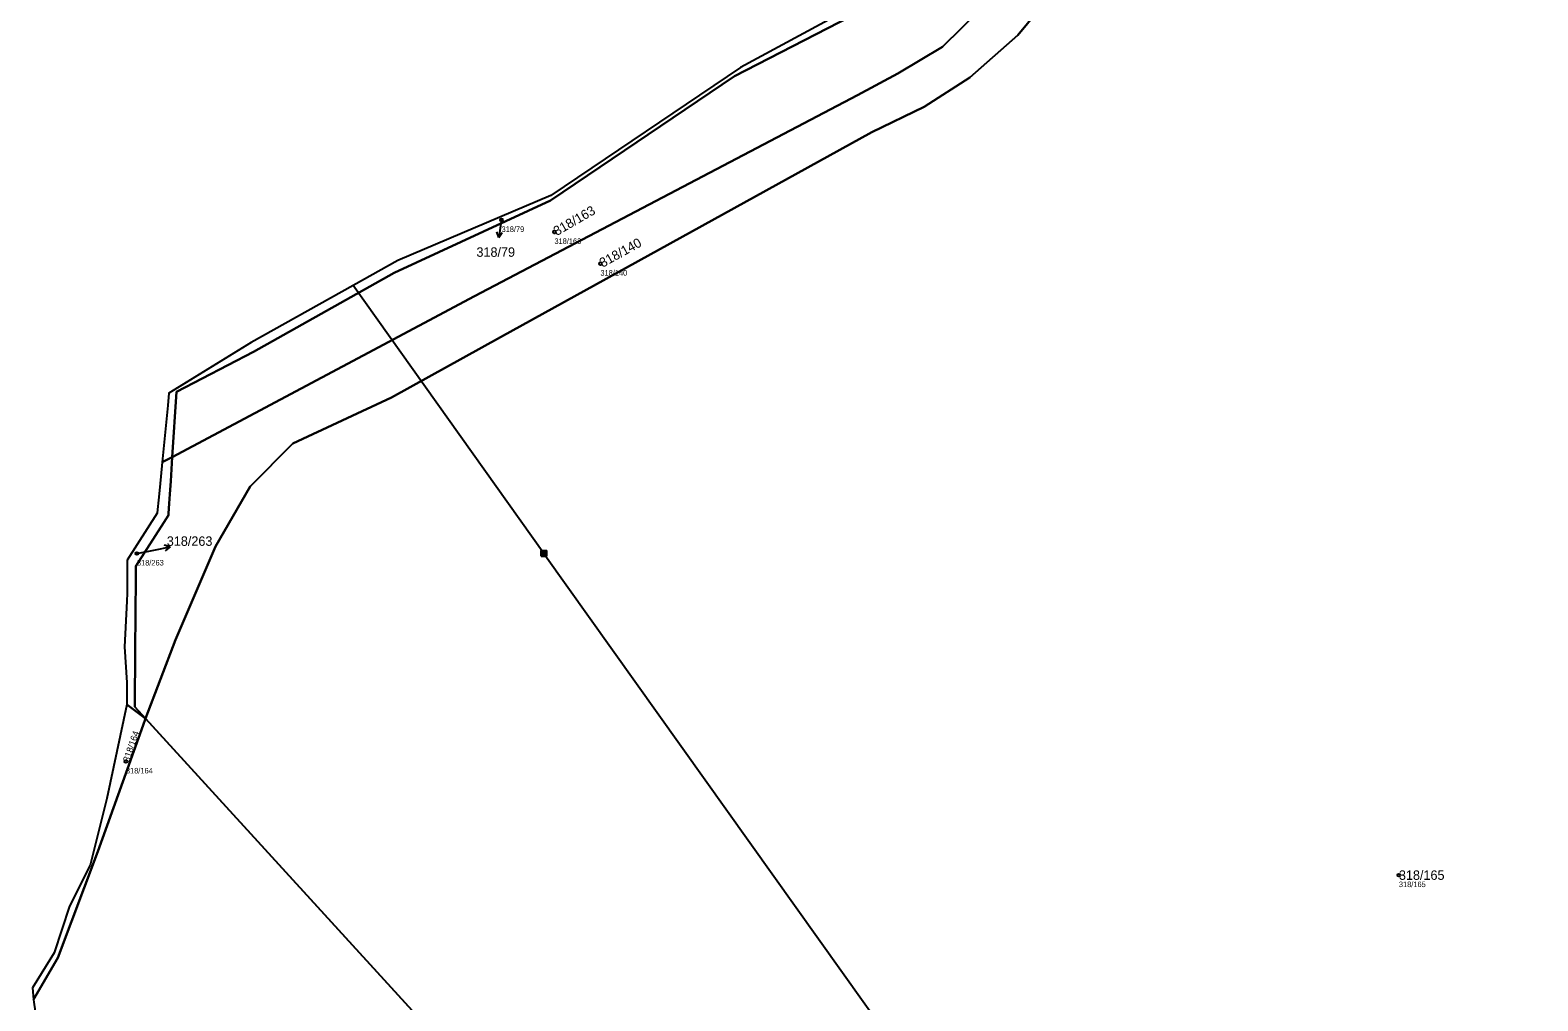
# Model space of a CAD drawing. Extents: x -734504 to -730695, y -1027923 to -1024502.
# Drawn here: x -733708.7 to -733437.1, y -1026449.2 to -1026274.3 of the extents above; entities that cross this region are included whole.
import ezdxf

# ---------------------------------------------------------------- set-up
doc = ezdxf.new("R2010")
doc.units = 0
for name, color, linetype in [('Definiční body', 7, 'Continuous'), ('Hranice parcel', 7, 'Continuous'), ('Parcelní čísla', 7, 'Continuous'), ('Polygon ku', 7, 'Continuous'), ('Polygon parcely', 7, 'Continuous'), ('Pop  PČ popisy', 7, 'Continuous'), ('Poz předměty', 7, 'Continuous')]:
    doc.layers.add(name, color=color, linetype=linetype)

msp = doc.modelspace()

# ---------------------------------------------------------------- linework, layer by layer
at = {"layer": 'Definiční body'}
for centre in [(-733623.8, -1026308.53), (-733614.27, -1026310.69), (-733605.99, -1026316.4), (-733689.47, -1026368.59), (-733691.45, -1026406.04), (-733462.17, -1026426.51)]:
    msp.add_circle(centre, 0.25, dxfattribs=at)
at = {"layer": 'Hranice parcel'}
for p, q in [((-733683.7, -1026339.7), (-733683.92, -1026341.94)), ((-733683.92, -1026341.94), (-733684.91, -1026352.15)), ((-733684.91, -1026352.15), (-733683.1, -1026351.22)), ((-733691.3, -1026377.2), (-733691.72, -1026385.4)), ((-733691.22, -1026375.71), (-733691.3, -1026377.2)), ((-733691.3, -1026395.8), (-733694.9, -1026412.7)), ((-733687.91, -1026398.32), (-733691.3, -1026395.8)), ((-733708.1, -1026448.9), (-733708.03, -1026449.4))]:
    msp.add_line(p, q, dxfattribs=at)
for points in [[(-733683.1, -1026351.22), (-733648.71, -1026332.96), (-733628.69, -1026322.25), (-733559.69, -1026286.05), (-733552.41, -1026282.17), (-733544.4, -1026277.33), (-733537.44, -1026270.49), (-733533.62, -1026264.42), (-733530.34, -1026258.54), (-733529.58, -1026256.81)], [(-733536.15, -1026256.96), (-733580.74, -1026281.1), (-733614.9, -1026304.1)], [(-733683.1, -1026351.22), (-733682.32, -1026339.5), (-733668.48, -1026332.27), (-733643.13, -1026318.02), (-733614.98, -1026305.03), (-733581.82, -1026282.63), (-733535.71, -1026258.84)], [(-733525.86, -1026269.31), (-733530.81, -1026275.27), (-733539.45, -1026282.9), (-733547.66, -1026288.14), (-733557.08, -1026292.7), (-733623.96, -1026329.66), (-733643.64, -1026340.5), (-733661.39, -1026348.76), (-733669.1, -1026356.53), (-733675.34, -1026367.32), (-733682.51, -1026384.14), (-733687.91, -1026398.32)], [(-733614.9, -1026304.1), (-733642.5, -1026315.8), (-733650.52, -1026320.3)], [(-733650.52, -1026320.3), (-733668.9, -1026330.6), (-733683.7, -1026339.7)], [(-733684.91, -1026352.15), (-733685.35, -1026356.65), (-733685.57, -1026358.98), (-733685.74, -1026360.67), (-733685.8, -1026361.3), (-733691.2, -1026369.8), (-733691.22, -1026375.71)], [(-733687.91, -1026398.32), (-733689.82, -1026396.23), (-733689.76, -1026385.84), (-733689.72, -1026379.68), (-733689.68, -1026372.74), (-733689.67, -1026370.89), (-733684.63, -1026362.98), (-733683.81, -1026361.7), (-733683.79, -1026361.36), (-733683.67, -1026359.57), (-733683.55, -1026357.9), (-733683.39, -1026355.56), (-733683.1, -1026351.22)], [(-733691.72, -1026385.4), (-733691.28, -1026391.81), (-733691.3, -1026395.8)], [(-733708.1, -1026448.9), (-733703.69, -1026441.41), (-733696.49, -1026422.24), (-733688.35, -1026399.48), (-733687.91, -1026398.32)], [(-733687.91, -1026398.32), (-733598.14, -1026496.58), (-733506.08, -1026607.74)], [(-733694.9, -1026412.7), (-733697.9, -1026424.7), (-733701.6, -1026432.1), (-733704.4, -1026440.5), (-733708.3, -1026446.8), (-733708.1, -1026448.9)]]:
    msp.add_lwpolyline(points, dxfattribs=at)
at = {"layer": 'Polygon ku'}
msp.add_lwpolyline([(-733536.15, -1026256.96), (-733580.74, -1026281.1), (-733614.9, -1026304.1), (-733642.5, -1026315.8), (-733650.52, -1026320.3), (-733668.9, -1026330.6), (-733683.7, -1026339.7), (-733683.92, -1026341.94), (-733684.91, -1026352.15), (-733685.35, -1026356.65), (-733685.57, -1026358.98), (-733685.74, -1026360.67), (-733685.8, -1026361.3), (-733691.2, -1026369.8), (-733691.22, -1026375.71), (-733691.3, -1026377.2), (-733691.72, -1026385.4), (-733691.28, -1026391.81), (-733691.3, -1026395.8), (-733694.9, -1026412.7), (-733697.9, -1026424.7), (-733701.6, -1026432.1), (-733704.4, -1026440.5), (-733708.3, -1026446.8), (-733708.1, -1026448.9), (-733708.03, -1026449.4)], dxfattribs=at)
at = {"layer": 'Polygon parcely'}
for points in [[(-733242.05, -1026484.55), (-733328.2, -1026376.43), (-733365.79, -1026320.35), (-733411.56, -1026270.69), (-733441.45, -1026240.51), (-733491.85, -1026245.47), (-733519.83, -1026264.09), (-733525.86, -1026269.31), (-733530.81, -1026275.27), (-733539.45, -1026282.9), (-733547.66, -1026288.14), (-733557.08, -1026292.7), (-733623.96, -1026329.66), (-733643.64, -1026340.5), (-733661.39, -1026348.76), (-733669.1, -1026356.53), (-733675.34, -1026367.32), (-733682.51, -1026384.14), (-733687.91, -1026398.32), (-733598.14, -1026496.58)], [(-733537.44, -1026270.49), (-733544.4, -1026277.33), (-733552.41, -1026282.17), (-733559.69, -1026286.05), (-733628.69, -1026322.25), (-733648.71, -1026332.96), (-733683.1, -1026351.22), (-733683.39, -1026355.56), (-733683.55, -1026357.9), (-733683.67, -1026359.57), (-733683.79, -1026361.36), (-733683.81, -1026361.7), (-733684.63, -1026362.98), (-733689.67, -1026370.89), (-733689.68, -1026372.74), (-733689.72, -1026379.68), (-733689.76, -1026385.84), (-733689.82, -1026396.23), (-733687.91, -1026398.32), (-733682.51, -1026384.14), (-733675.34, -1026367.32), (-733669.1, -1026356.53), (-733661.39, -1026348.76), (-733643.64, -1026340.5), (-733623.96, -1026329.66), (-733557.08, -1026292.7), (-733547.66, -1026288.14), (-733539.45, -1026282.9), (-733530.81, -1026275.27), (-733525.86, -1026269.31)]]:
    msp.add_lwpolyline(points, dxfattribs=at)
for points in [[(-733650.52, -1026320.3), (-733668.9, -1026330.6), (-733683.7, -1026339.7), (-733683.92, -1026341.94), (-733684.91, -1026352.15), (-733683.1, -1026351.22), (-733682.32, -1026339.5), (-733668.48, -1026332.27), (-733643.13, -1026318.02), (-733614.98, -1026305.03), (-733581.82, -1026282.63), (-733535.71, -1026258.84), (-733536.15, -1026256.96), (-733580.74, -1026281.1), (-733614.9, -1026304.1), (-733642.5, -1026315.8)], [(-733533.62, -1026264.42), (-733530.34, -1026258.54), (-733529.58, -1026256.81), (-733532.78, -1026257.87), (-733535.71, -1026258.84), (-733581.82, -1026282.63), (-733614.98, -1026305.03), (-733643.13, -1026318.02), (-733668.48, -1026332.27), (-733682.32, -1026339.5), (-733683.1, -1026351.22), (-733648.71, -1026332.96), (-733628.69, -1026322.25), (-733559.69, -1026286.05), (-733552.41, -1026282.17), (-733544.4, -1026277.33), (-733537.44, -1026270.49)], [(-733685.35, -1026356.65), (-733685.57, -1026358.98), (-733685.74, -1026360.67), (-733685.8, -1026361.3), (-733691.2, -1026369.8), (-733691.22, -1026375.71), (-733691.3, -1026377.2), (-733691.72, -1026385.4), (-733691.28, -1026391.81), (-733691.3, -1026395.8), (-733687.91, -1026398.32), (-733689.82, -1026396.23), (-733689.76, -1026385.84), (-733689.72, -1026379.68), (-733689.68, -1026372.74), (-733689.67, -1026370.89), (-733684.63, -1026362.98), (-733683.81, -1026361.7), (-733683.79, -1026361.36), (-733683.67, -1026359.57), (-733683.55, -1026357.9), (-733683.39, -1026355.56), (-733683.1, -1026351.22), (-733684.91, -1026352.15)], [(-733687.91, -1026398.32), (-733691.3, -1026395.8), (-733694.9, -1026412.7), (-733697.9, -1026424.7), (-733701.6, -1026432.1), (-733704.4, -1026440.5), (-733708.3, -1026446.8), (-733708.1, -1026448.9), (-733703.69, -1026441.41), (-733696.49, -1026422.24), (-733688.35, -1026399.48)], [(-733585.84, -1026576.47), (-733571.15, -1026595.25), (-733552.66, -1026618.69), (-733548.02, -1026621.15), (-733525.37, -1026612.56), (-733508.03, -1026608.19), (-733506.08, -1026607.74), (-733598.14, -1026496.58), (-733687.91, -1026398.32), (-733688.35, -1026399.48), (-733696.49, -1026422.24), (-733703.69, -1026441.41), (-733708.1, -1026448.9), (-733708.03, -1026449.4), (-733707.8, -1026451), (-733708.7, -1026454.7), (-733708.2, -1026455.27), (-733698.09, -1026466.71), (-733682.4, -1026479.6), (-733678.76, -1026482.32), (-733663.95, -1026497.33), (-733643.1, -1026515.92), (-733626.83, -1026532.87), (-733598.8, -1026562.32)]]:
    msp.add_lwpolyline(points, close=True, dxfattribs=at)
at = {"layer": 'Pop  PČ popisy'}
for p, q in [((-733623.84, -1026308.75), (-733624.31, -1026311.71)), ((-733623.8, -1026308.53), (-733623.84, -1026308.75)), ((-733624.31, -1026311.71), (-733624.65, -1026310.65)), ((-733624.31, -1026311.71), (-733623.66, -1026310.8)), ((-733683.47, -1026367.42), (-733684.55, -1026367.12)), ((-733689.47, -1026368.59), (-733686.42, -1026367.99)), ((-733686.42, -1026367.99), (-733683.47, -1026367.42)), ((-733683.47, -1026367.42), (-733684.36, -1026368.1))]:
    msp.add_line(p, q, dxfattribs=at)
at = {"layer": 'Poz předměty'}
for p, q in [((-733616.15, -1026368.57), (-733650.52, -1026320.3)), ((-733616.65, -1026368.07), (-733615.65, -1026368.07)), ((-733616.65, -1026369.07), (-733616.65, -1026368.07)), ((-733616.65, -1026368.27), (-733615.65, -1026368.27)), ((-733616.65, -1026368.47), (-733615.65, -1026368.47)), ((-733616.65, -1026368.67), (-733615.65, -1026368.67)), ((-733616.65, -1026368.87), (-733615.65, -1026368.87)), ((-733616.65, -1026369.07), (-733615.65, -1026369.07)), ((-733616.45, -1026369.07), (-733616.45, -1026368.07)), ((-733616.25, -1026369.07), (-733616.25, -1026368.07)), ((-733616.15, -1026368.57), (-733471.73, -1026571.22)), ((-733616.05, -1026369.07), (-733616.05, -1026368.07)), ((-733615.85, -1026369.07), (-733615.85, -1026368.07)), ((-733615.65, -1026369.07), (-733615.65, -1026368.07))]:
    msp.add_line(p, q, dxfattribs=at)

# ---------------------------------------------------------------- texts
at = {"layer": 'Definiční body'}
for s, p in [('318/79', (-733623.8, -1026310.69)), ('318/163', (-733614.27, -1026312.85)), ('318/140', (-733605.99, -1026318.56)), ('318/263', (-733689.47, -1026370.75)), ('318/164', (-733691.45, -1026408.2)), ('318/165', (-733462.17, -1026428.67))]:
    msp.add_text(s, height=1, dxfattribs=at).set_placement(p)
at = {"layer": 'Parcelní čísla'}
for s, height, rotation, p in [('318/163', 1.7, 30, (-733613.84, -1026311.43)), ('318/140', 1.7, 29, (-733605.58, -1026317.14)), ('318/164', 1.19, 71, (-733690.89, -1026406.23))]:
    msp.add_text(s, height=height, rotation=rotation, dxfattribs=at).set_placement(p)
for s, p in [('318/79', (-733628.32, -1026315.16)), ('318/263', (-733684.09, -1026367.21)), ('318/165', (-733462.17, -1026427.36))]:
    msp.add_text(s, height=1.7, dxfattribs=at).set_placement(p)

doc.saveas('drawing.dxf')
